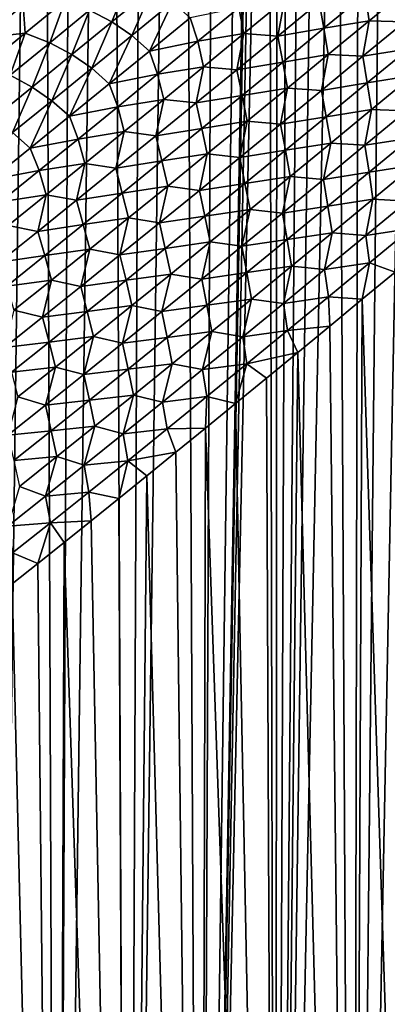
# Model space of a CAD drawing. Header units: metres. Extents: x -105 to 105, y -72 to 59.
# Tile 257 of 414: x -14 to -8, y -24 to -9. Entities that reach past the tile are written whole.
import ezdxf

# ---------------------------------------------------------------- set-up
doc = ezdxf.new("R2010")
doc.units = ezdxf.units.M
doc.layers.add('solid_509431_AD150_SW0001', color=7, linetype='CONTINUOUS')

msp = doc.modelspace()

# ---------------------------------------------------------------- linework, layer by layer
at = {"layer": 'solid_509431_AD150_SW0001'}
for points in [[(-13.547767, 16.25, -24.8365), (-13.30944, -45.799999, -25.0079), (-14.340265, -45.799999, -24.232124)], [(-14.054948, 16.25, -24.455999), (-13.547767, 16.25, -24.8365), (-14.340265, -45.799999, -24.232124)], [(-13.547767, 16.25, -24.8365), (-13.03026, 16.25, -25.202898), (-13.30944, -45.799999, -25.0079)], [(-12.502833, 16.25, -25.554899), (-12.236738, -45.799999, -25.724657), (-13.30944, -45.799999, -25.0079)], [(-13.03026, 16.25, -25.202898), (-12.502833, 16.25, -25.554899), (-13.30944, -45.799999, -25.0079)], [(-12.502833, 16.25, -25.554899), (-11.965919, 16.25, -25.89222), (-12.236738, -45.799999, -25.724657)], [(-11.419907, 16.25, -26.214613), (-11.125534, -45.799999, -26.380138), (-12.236738, -45.799999, -25.724657)], [(-11.965919, 16.25, -25.89222), (-11.419907, 16.25, -26.214613), (-12.236738, -45.799999, -25.724657)], [(-11.419907, 16.25, -26.214613), (-10.865212, 16.25, -26.521832), (-11.125534, -45.799999, -26.380138)], [(-10.865212, 16.25, -26.521832), (-10.30226, 16.25, -26.813643), (-11.125534, -45.799999, -26.380138)], [(-10.25, 5.5, -26.839743), (-11.125534, -45.799999, -26.380138), (-10.30226, 16.25, -26.813643)], [(-10.231697, 4.887735, -26.848845), (-11.125534, -45.799999, -26.380138), (-10.25, 5.5, -26.839743)], [(-10.231697, 4.887735, -26.848845), (-10.176605, 4.275583, -26.876118), (-11.125534, -45.799999, -26.380138)], [(-10.176605, 4.275583, -26.876118), (-10.084291, 3.66436, -26.921406), (-11.125534, -45.799999, -26.380138)], [(-10.084291, 3.66436, -26.921406), (-9.979326, -45.799999, -26.972284), (-11.125534, -45.799999, -26.380138)], [(-10.084291, 3.66436, -26.921406), (-9.954119, 3.055002, -26.984407), (-9.979326, -45.799999, -26.972284)], [(-9.954119, 3.055002, -26.984407), (-9.785185, 2.448335, -27.064659), (-9.979326, -45.799999, -26.972284)], [(-9.785185, 2.448335, -27.064659), (-9.576716, 1.84637, -27.161404), (-9.979326, -45.799999, -26.972284)], [(-9.576716, 1.84637, -27.161404), (-9.328009, 1.251381, -27.27351), (-9.979326, -45.799999, -26.972284)], [(-9.328009, 1.251381, -27.27351), (-9.038669, 0.666268, -27.399536), (-9.979326, -45.799999, -26.972284)], [(-9.038669, 0.666268, -27.399536), (-8.801719, -45.799999, -27.499229), (-9.979326, -45.799999, -26.972284)], [(-9.038669, 0.666268, -27.399536), (-8.708874, 0.09463, -27.537439), (-8.801719, -45.799999, -27.499229)], [(-8.708874, 0.09463, -27.537439), (-8.339521, -0.459436, -27.684847), (-8.801719, -45.799999, -27.499229)], [(-8.339521, -0.459436, -27.684847), (-7.932611, -0.991239, -27.838732), (-8.801719, -45.799999, -27.499229)], [(-7.932611, -0.991239, -27.838732), (-7.596418, -45.799999, -27.959316), (-8.801719, -45.799999, -27.499229)], [(-12.197012, -8.223332, 14.917726), (-12.81113, -8.726461, 14.64598), (-12.471024, -8.903244, 14.641709)], [(-12.197012, -8.223332, 14.917726), (-12.471024, -8.903244, 14.641709), (-11.854226, -8.398052, 14.915486)], [(-8.615634, -8.482615, 15.522595), (-8.550321, -8.887739, 15.471271), (-7.92067, -8.369164, 15.683352)], [(-7.92067, -8.369164, 15.683352), (-8.550321, -8.887739, 15.471271), (-8.010731, -8.902495, 15.590095)], [(-11.854226, -8.398052, 14.915486), (-12.471024, -8.903244, 14.641709), (-12.166223, -9.109426, 14.630843)], [(-11.854226, -8.398052, 14.915486), (-12.166223, -9.109426, 14.630843), (-11.54774, -8.602983, 14.90668)], [(-9.316578, -8.600804, 15.354296), (-9.245485, -9.000892, 15.294693), (-8.615634, -8.482615, 15.522595)], [(-8.615634, -8.482615, 15.522595), (-9.245485, -9.000892, 15.294693), (-8.550321, -8.887739, 15.471271)], [(-14.317367, -8.597484, 14.496009), (-14.435043, -9.145615, 14.231173), (-13.82505, -8.647716, 14.530574)], [(-13.82505, -8.647716, 14.530574), (-14.435043, -9.145615, 14.231173), (-13.791615, -9.073516, 14.355458)], [(-13.82505, -8.647716, 14.530574), (-13.791615, -9.073516, 14.355458), (-13.186416, -8.579037, 14.644193)], [(-13.186416, -8.579037, 14.644193), (-13.791615, -9.073516, 14.355458), (-13.419807, -9.223639, 14.355059)], [(-13.186416, -8.579037, 14.644193), (-13.419807, -9.223639, 14.355059), (-12.81113, -8.726461, 14.64598)], [(-11.54774, -8.602983, 14.90668), (-12.166223, -9.109426, 14.630843), (-11.899261, -9.347036, 14.611762)], [(-11.54774, -8.602983, 14.90668), (-11.899261, -9.347036, 14.611762), (-11.280214, -8.840265, 14.88973)], [(-11.280214, -8.840265, 14.88973), (-11.160616, -9.199145, 14.816447), (-10.540717, -8.69076, 15.079385)], [(-10.460225, -9.082307, 15.002114), (-10.540717, -8.69076, 15.079385), (-11.160616, -9.199145, 14.816447)], [(-9.84066, -8.573471, 15.250479), (-10.540717, -8.69076, 15.079385), (-10.460225, -9.082307, 15.002114)], [(-9.84066, -8.573471, 15.250479), (-10.460225, -9.082307, 15.002114), (-9.946575, -9.118625, 15.110739)], [(-9.84066, -8.573471, 15.250479), (-9.946575, -9.118625, 15.110739), (-9.316578, -8.600804, 15.354296)], [(-9.316578, -8.600804, 15.354296), (-9.946575, -9.118625, 15.110739), (-9.245485, -9.000892, 15.294693)], [(-12.81113, -8.726461, 14.64598), (-13.419807, -9.223639, 14.355059), (-13.082239, -9.402353, 14.348614)], [(-12.81113, -8.726461, 14.64598), (-13.082239, -9.402353, 14.348614), (-12.471024, -8.903244, 14.641709)], [(-11.280214, -8.840265, 14.88973), (-11.899261, -9.347036, 14.611762), (-11.160616, -9.199145, 14.816447)], [(-12.471024, -8.903244, 14.641709), (-13.082239, -9.402353, 14.348614), (-12.778998, -9.609669, 14.33559)], [(-12.471024, -8.903244, 14.641709), (-12.778998, -9.609669, 14.33559), (-12.166223, -9.109426, 14.630843)], [(-9.245485, -9.000892, 15.294693), (-9.175241, -9.401971, 15.240526), (-8.550321, -8.887739, 15.471271)], [(-8.550321, -8.887739, 15.471271), (-9.175241, -9.401971, 15.240526), (-8.646973, -9.426511, 15.366647)], [(-8.550321, -8.887739, 15.471271), (-8.646973, -9.426511, 15.366647), (-8.010731, -8.902495, 15.590095)], [(-8.010731, -8.902495, 15.590095), (-8.646973, -9.426511, 15.366647), (-7.949944, -9.311874, 15.551391)], [(-14.435043, -9.145615, 14.231173), (-14.391106, -9.561582, 14.047582), (-13.791615, -9.073516, 14.355458)], [(-13.791615, -9.073516, 14.355458), (-14.391106, -9.561582, 14.047582), (-14.022614, -9.714248, 14.044818)], [(-13.791615, -9.073516, 14.355458), (-14.022614, -9.714248, 14.044818), (-13.419807, -9.223639, 14.355059)], [(-12.166223, -9.109426, 14.630843), (-12.778998, -9.609669, 14.33559), (-12.512499, -9.8475, 14.314331)], [(-12.166223, -9.109426, 14.630843), (-12.512499, -9.8475, 14.314331), (-11.899261, -9.347036, 14.611762)], [(-10.460225, -9.082307, 15.002114), (-11.160616, -9.199145, 14.816447), (-11.074549, -9.585789, 14.734925)], [(-10.460225, -9.082307, 15.002114), (-11.074549, -9.585789, 14.734925), (-10.571304, -9.631183, 14.847906)], [(-10.460225, -9.082307, 15.002114), (-10.571304, -9.631183, 14.847906), (-9.946575, -9.118625, 15.110739)], [(-9.946575, -9.118625, 15.110739), (-10.571304, -9.631183, 14.847906), (-9.870341, -9.514382, 15.047832)], [(-9.946575, -9.118625, 15.110739), (-9.870341, -9.514382, 15.047832), (-9.245485, -9.000892, 15.294693)], [(-9.245485, -9.000892, 15.294693), (-9.870341, -9.514382, 15.047832), (-9.175241, -9.401971, 15.240526)], [(-13.419807, -9.223639, 14.355059), (-14.022614, -9.714248, 14.044818), (-13.687439, -9.894755, 14.036064)], [(-13.419807, -9.223639, 14.355059), (-13.687439, -9.894755, 14.036064), (-13.082239, -9.402353, 14.348614)], [(-11.899261, -9.347036, 14.611762), (-11.775001, -9.701706, 14.534348), (-11.160616, -9.199145, 14.816447)], [(-11.074549, -9.585789, 14.734925), (-11.160616, -9.199145, 14.816447), (-11.775001, -9.701706, 14.534348)], [(-13.082239, -9.402353, 14.348614), (-13.687439, -9.894755, 14.036064), (-13.385636, -10.10308, 14.020789)], [(-13.082239, -9.402353, 14.348614), (-13.385636, -10.10308, 14.020789), (-12.778998, -9.609669, 14.33559)], [(-11.899261, -9.347036, 14.611762), (-12.512499, -9.8475, 14.314331), (-11.775001, -9.701706, 14.534348)], [(-9.870341, -9.514382, 15.047832), (-9.795167, -9.911343, 14.991019), (-9.175241, -9.401971, 15.240526)], [(-9.175241, -9.401971, 15.240526), (-9.795167, -9.911343, 14.991019), (-9.278242, -9.945821, 15.123957)], [(-9.175241, -9.401971, 15.240526), (-9.278242, -9.945821, 15.123957), (-8.646973, -9.426511, 15.366647)], [(-8.646973, -9.426511, 15.366647), (-9.278242, -9.945821, 15.123957), (-8.581568, -9.832221, 15.326221)], [(-8.646973, -9.426511, 15.366647), (-8.581568, -9.832221, 15.326221), (-7.949944, -9.311874, 15.551391)], [(-7.949944, -9.311874, 15.551391), (-8.581568, -9.832221, 15.326221), (-7.889407, -9.721807, 15.518755)], [(-11.074549, -9.585789, 14.734925), (-11.775001, -9.701706, 14.534348), (-11.683287, -10.083316, 14.44879)], [(-11.074549, -9.585789, 14.734925), (-11.683287, -10.083316, 14.44879), (-11.190431, -10.137868, 14.565677)], [(-11.074549, -9.585789, 14.734925), (-11.190431, -10.137868, 14.565677), (-10.571304, -9.631183, 14.847906)], [(-10.571304, -9.631183, 14.847906), (-10.489908, -10.022517, 14.781898), (-9.870341, -9.514382, 15.047832)], [(-9.870341, -9.514382, 15.047832), (-10.489908, -10.022517, 14.781898), (-9.795167, -9.911343, 14.991019)], [(-14.022614, -9.714248, 14.044818), (-14.286158, -10.379801, 13.703924), (-13.687439, -9.894755, 14.036064)], [(-12.778998, -9.609669, 14.33559), (-13.385636, -10.10308, 14.020789), (-13.119494, -10.341026, 13.997308)], [(-12.778998, -9.609669, 14.33559), (-13.119494, -10.341026, 13.997308), (-12.512499, -9.8475, 14.314331)], [(-12.512499, -9.8475, 14.314331), (-12.383482, -10.197825, 14.232962), (-11.775001, -9.701706, 14.534348)], [(-11.683287, -10.083316, 14.44879), (-11.775001, -9.701706, 14.534348), (-12.383482, -10.197825, 14.232962)], [(-10.571304, -9.631183, 14.847906), (-11.190431, -10.137868, 14.565677), (-10.489908, -10.022517, 14.781898)], [(-8.581568, -9.832221, 15.326221), (-8.51665, -10.23872, 15.292505), (-7.889407, -9.721807, 15.518755)], [(-7.889407, -9.721807, 15.518755), (-8.51665, -10.23872, 15.292505), (-7.983273, -10.25948, 15.43856)], [(-12.512499, -9.8475, 14.314331), (-13.119494, -10.341026, 13.997308), (-12.383482, -10.197825, 14.232962)], [(-9.278242, -9.945821, 15.123957), (-9.208265, -10.34784, 15.081999), (-8.581568, -9.832221, 15.326221)], [(-8.581568, -9.832221, 15.326221), (-9.208265, -10.34784, 15.081999), (-8.51665, -10.23872, 15.292505)], [(-13.687439, -9.894755, 14.036064), (-14.286158, -10.379801, 13.703924), (-13.985666, -10.589008, 13.686312)], [(-13.687439, -9.894755, 14.036064), (-13.985666, -10.589008, 13.686312), (-13.385636, -10.10308, 14.020789)], [(-11.190431, -10.137868, 14.565677), (-11.103854, -10.524704, 14.496771), (-10.489908, -10.022517, 14.781898)], [(-10.489908, -10.022517, 14.781898), (-11.103854, -10.524704, 14.496771), (-10.409807, -10.415297, 14.722636)], [(-10.489908, -10.022517, 14.781898), (-10.409807, -10.415297, 14.722636), (-9.795167, -9.911343, 14.991019)], [(-9.795167, -9.911343, 14.991019), (-10.409807, -10.415297, 14.722636), (-9.904261, -10.459873, 14.86191)], [(-9.795167, -9.911343, 14.991019), (-9.904261, -10.459873, 14.86191), (-9.278242, -9.945821, 15.123957)], [(-9.278242, -9.945821, 15.123957), (-9.904261, -10.459873, 14.86191), (-9.208265, -10.34784, 15.081999)], [(-13.385636, -10.10308, 14.020789), (-13.985666, -10.589008, 13.686312), (-13.719779, -10.82696, 13.660568)], [(-13.385636, -10.10308, 14.020789), (-13.719779, -10.82696, 13.660568), (-13.119494, -10.341026, 13.997308)], [(-11.683287, -10.083316, 14.44879), (-12.383482, -10.197825, 14.232962), (-12.286053, -10.57429, 14.143588)], [(-11.683287, -10.083316, 14.44879), (-12.286053, -10.57429, 14.143588), (-11.803577, -10.638065, 14.263925)], [(-11.683287, -10.083316, 14.44879), (-11.803577, -10.638065, 14.263925), (-11.190431, -10.137868, 14.565677)], [(-11.190431, -10.137868, 14.565677), (-11.803577, -10.638065, 14.263925), (-11.103854, -10.524704, 14.496771)], [(-13.119494, -10.341026, 13.997308), (-13.719779, -10.82696, 13.660568), (-12.985629, -10.686882, 13.912166)], [(-13.119494, -10.341026, 13.997308), (-12.985629, -10.686882, 13.912166), (-12.383482, -10.197825, 14.232962)], [(-12.286053, -10.57429, 14.143588), (-12.383482, -10.197825, 14.232962), (-12.985629, -10.686882, 13.912166)], [(-9.208265, -10.34784, 15.081999), (-9.139041, -10.750914, 15.047391), (-8.51665, -10.23872, 15.292505)], [(-8.51665, -10.23872, 15.292505), (-9.139041, -10.750914, 15.047391), (-8.617859, -10.782496, 15.202361)], [(-8.51665, -10.23872, 15.292505), (-8.617859, -10.782496, 15.202361), (-7.983273, -10.25948, 15.43856)], [(-7.983273, -10.25948, 15.43856), (-8.617859, -10.782496, 15.202361), (-7.924428, -10.671696, 15.419024)], [(-11.103854, -10.524704, 14.496771), (-11.018832, -10.913262, 14.435258), (-10.409807, -10.415297, 14.722636)], [(-10.409807, -10.415297, 14.722636), (-11.018832, -10.913262, 14.435258), (-10.524714, -10.96809, 14.580384)], [(-10.409807, -10.415297, 14.722636), (-10.524714, -10.96809, 14.580384), (-9.904261, -10.459873, 14.86191)], [(-9.904261, -10.459873, 14.86191), (-10.524714, -10.96809, 14.580384), (-9.829766, -10.858193, 14.818611)], [(-9.904261, -10.459873, 14.86191), (-9.829766, -10.858193, 14.818611), (-9.208265, -10.34784, 15.081999)], [(-9.208265, -10.34784, 15.081999), (-9.829766, -10.858193, 14.818611), (-9.139041, -10.750914, 15.047391)], [(-13.985666, -10.589008, 13.686312), (-14.312854, -11.304605, 13.303994), (-13.719779, -10.82696, 13.660568)], [(-12.286053, -10.57429, 14.143588), (-12.985629, -10.686882, 13.912166), (-12.882419, -11.058101, 13.819201)], [(-12.286053, -10.57429, 14.143588), (-12.882419, -11.058101, 13.819201), (-12.41032, -11.13115, 13.942527)], [(-12.286053, -10.57429, 14.143588), (-12.41032, -11.13115, 13.942527), (-11.803577, -10.638065, 14.263925)], [(-11.803577, -10.638065, 14.263925), (-12.41032, -11.13115, 13.942527), (-11.711802, -11.020345, 14.192329)], [(-11.803577, -10.638065, 14.263925), (-11.711802, -11.020345, 14.192329), (-11.103854, -10.524704, 14.496771)], [(-11.103854, -10.524704, 14.496771), (-11.711802, -11.020345, 14.192329), (-11.018832, -10.913262, 14.435258)], [(-13.719779, -10.82696, 13.660568), (-13.580977, -11.168226, 13.571843), (-12.985629, -10.686882, 13.912166)], [(-12.882419, -11.058101, 13.819201), (-12.985629, -10.686882, 13.912166), (-13.580977, -11.168226, 13.571843)], [(-9.829766, -10.858193, 14.818611), (-9.75631, -11.257867, 14.78329), (-9.139041, -10.750914, 15.047391)], [(-9.139041, -10.750914, 15.047391), (-9.75631, -11.257867, 14.78329), (-9.247422, -11.300502, 14.946669)], [(-9.139041, -10.750914, 15.047391), (-9.247422, -11.300502, 14.946669), (-8.617859, -10.782496, 15.202361)], [(-8.617859, -10.782496, 15.202361), (-9.247422, -11.300502, 14.946669), (-8.55505, -11.191709, 15.182998)], [(-8.617859, -10.782496, 15.202361), (-8.55505, -11.191709, 15.182998), (-7.924428, -10.671696, 15.419024)], [(-7.924428, -10.671696, 15.419024), (-8.55505, -11.191709, 15.182998), (-7.867442, -11.085934, 15.406849)], [(-13.719779, -10.82696, 13.660568), (-14.312854, -11.304605, 13.303994), (-13.580977, -11.168226, 13.571843)], [(-11.711802, -11.020345, 14.192329), (-11.621869, -11.404659, 14.128762), (-11.018832, -10.913262, 14.435258)], [(-11.018832, -10.913262, 14.435258), (-11.621869, -11.404659, 14.128762), (-11.139239, -11.469883, 14.279251)], [(-11.018832, -10.913262, 14.435258), (-11.139239, -11.469883, 14.279251), (-10.524714, -10.96809, 14.580384)], [(-10.524714, -10.96809, 14.580384), (-10.445757, -11.362724, 14.535932), (-9.829766, -10.858193, 14.818611)], [(-9.829766, -10.858193, 14.818611), (-10.445757, -11.362724, 14.535932), (-9.75631, -11.257867, 14.78329)], [(-12.882419, -11.058101, 13.819201), (-13.580977, -11.168226, 13.571843), (-13.471926, -11.534101, 13.475519)], [(-12.882419, -11.058101, 13.819201), (-13.471926, -11.534101, 13.475519), (-13.010201, -11.616472, 13.601365)], [(-12.882419, -11.058101, 13.819201), (-13.010201, -11.616472, 13.601365), (-12.41032, -11.13115, 13.942527)], [(-12.41032, -11.13115, 13.942527), (-12.313334, -11.508829, 13.868451), (-11.711802, -11.020345, 14.192329)], [(-11.711802, -11.020345, 14.192329), (-12.313334, -11.508829, 13.868451), (-11.621869, -11.404659, 14.128762)], [(-10.524714, -10.96809, 14.580384), (-11.139239, -11.469883, 14.279251), (-10.445757, -11.362724, 14.535932)], [(-8.55505, -11.191709, 15.182998), (-8.49436, -11.603212, 15.171576), (-7.867442, -11.085934, 15.406849)], [(-7.867442, -11.085934, 15.406849), (-8.49436, -11.603212, 15.171576), (-7.968395, -11.631197, 15.345954)], [(-14.312854, -11.304605, 13.303994), (-14.16903, -11.641166, 13.211883), (-13.580977, -11.168226, 13.571843)], [(-13.471926, -11.534101, 13.475519), (-13.580977, -11.168226, 13.571843), (-14.16903, -11.641166, 13.211883)], [(-12.41032, -11.13115, 13.942527), (-13.010201, -11.616472, 13.601365), (-12.313334, -11.508829, 13.868451)], [(-9.247422, -11.300502, 14.946669), (-9.180777, -11.706785, 14.927652), (-8.55505, -11.191709, 15.182998)], [(-8.55505, -11.191709, 15.182998), (-9.180777, -11.706785, 14.927652), (-8.49436, -11.603212, 15.171576)], [(-11.139239, -11.469883, 14.279251), (-11.055882, -11.86086, 14.233829), (-10.445757, -11.362724, 14.535932)], [(-10.445757, -11.362724, 14.535932), (-11.055882, -11.86086, 14.233829), (-10.368153, -11.759042, 14.500074)], [(-10.445757, -11.362724, 14.535932), (-10.368153, -11.759042, 14.500074), (-9.75631, -11.257867, 14.78329)], [(-9.75631, -11.257867, 14.78329), (-10.368153, -11.759042, 14.500074), (-9.871675, -11.812956, 14.671349)], [(-9.75631, -11.257867, 14.78329), (-9.871675, -11.812956, 14.671349), (-9.247422, -11.300502, 14.946669)], [(-9.247422, -11.300502, 14.946669), (-9.871675, -11.812956, 14.671349), (-9.180777, -11.706785, 14.927652)], [(-13.471926, -11.534101, 13.475519), (-14.16903, -11.641166, 13.211883), (-14.05408, -12.001607, 13.112435)], [(-13.471926, -11.534101, 13.475519), (-14.05408, -12.001607, 13.112435), (-13.602723, -12.093338, 13.240325)], [(-13.471926, -11.534101, 13.475519), (-13.602723, -12.093338, 13.240325), (-13.010201, -11.616472, 13.601365)], [(-13.010201, -11.616472, 13.601365), (-12.907996, -11.989514, 13.525019), (-12.313334, -11.508829, 13.868451)], [(-12.313334, -11.508829, 13.868451), (-12.907996, -11.989514, 13.525019), (-12.218508, -11.888886, 13.803027)], [(-12.313334, -11.508829, 13.868451), (-12.218508, -11.888886, 13.803027), (-11.621869, -11.404659, 14.128762)], [(-11.621869, -11.404659, 14.128762), (-12.218508, -11.888886, 13.803027), (-11.747437, -11.964643, 13.958377)], [(-11.621869, -11.404659, 14.128762), (-11.747437, -11.964643, 13.958377), (-11.139239, -11.469883, 14.279251)], [(-11.139239, -11.469883, 14.279251), (-11.747437, -11.964643, 13.958377), (-11.055882, -11.86086, 14.233829)], [(-13.010201, -11.616472, 13.601365), (-13.602723, -12.093338, 13.240325), (-12.907996, -11.989514, 13.525019)], [(-9.180777, -11.706785, 14.927652), (-9.11653, -12.115664, 14.91715), (-8.49436, -11.603212, 15.171576)], [(-8.49436, -11.603212, 15.171576), (-9.11653, -12.115664, 14.91715), (-8.603693, -12.155564, 15.102097)], [(-8.49436, -11.603212, 15.171576), (-8.603693, -12.155564, 15.102097), (-7.968395, -11.631197, 15.345954)], [(-7.968395, -11.631197, 15.345954), (-8.603693, -12.155564, 15.102097), (-7.914368, -12.049123, 15.350617)], [(-11.055882, -11.86086, 14.233829), (-10.97422, -12.253882, 14.197607), (-10.368153, -11.759042, 14.500074)], [(-10.368153, -11.759042, 14.500074), (-10.97422, -12.253882, 14.197607), (-10.490282, -12.319303, 14.376253)], [(-10.368153, -11.759042, 14.500074), (-10.490282, -12.319303, 14.376253), (-9.871675, -11.812956, 14.671349)], [(-9.871675, -11.812956, 14.671349), (-10.490282, -12.319303, 14.376253), (-9.801323, -12.216409, 14.652847)], [(-9.871675, -11.812956, 14.671349), (-9.801323, -12.216409, 14.652847), (-9.180777, -11.706785, 14.927652)], [(-9.180777, -11.706785, 14.927652), (-9.801323, -12.216409, 14.652847), (-9.11653, -12.115664, 14.91715)], [(-13.602723, -12.093338, 13.240325), (-13.495304, -12.461716, 13.161921), (-12.907996, -11.989514, 13.525019)], [(-12.907996, -11.989514, 13.525019), (-13.495304, -12.461716, 13.161921), (-12.808302, -12.36531, 13.457934)], [(-12.907996, -11.989514, 13.525019), (-12.808302, -12.36531, 13.457934), (-12.218508, -11.888886, 13.803027)], [(-12.218508, -11.888886, 13.803027), (-12.808302, -12.36531, 13.457934), (-12.348863, -12.451735, 13.617633)], [(-12.218508, -11.888886, 13.803027), (-12.348863, -12.451735, 13.617633), (-11.747437, -11.964643, 13.958377)], [(-11.747437, -11.964643, 13.958377), (-12.348863, -12.451735, 13.617633), (-11.65975, -12.352008, 13.912166)], [(-11.747437, -11.964643, 13.958377), (-11.65975, -12.352008, 13.912166), (-11.055882, -11.86086, 14.233829)], [(-11.055882, -11.86086, 14.233829), (-11.65975, -12.352008, 13.912166), (-10.97422, -12.253882, 14.197607)], [(-14.05408, -12.001607, 13.112435), (-14.187353, -12.561015, 12.859304), (-13.602723, -12.093338, 13.240325)], [(-13.602723, -12.093338, 13.240325), (-14.187353, -12.561015, 12.859304), (-13.495304, -12.461716, 13.161921)], [(-9.801323, -12.216409, 14.652847), (-9.733679, -12.622787, 14.643421), (-9.11653, -12.115664, 14.91715)], [(-9.11653, -12.115664, 14.91715), (-9.733679, -12.622787, 14.643421), (-9.234152, -12.674911, 14.838397)], [(-9.11653, -12.115664, 14.91715), (-9.234152, -12.674911, 14.838397), (-8.603693, -12.155564, 15.102097)], [(-8.603693, -12.155564, 15.102097), (-8.546525, -12.571362, 15.108709), (-7.914368, -12.049123, 15.350617)], [(-7.914368, -12.049123, 15.350617), (-8.546525, -12.571362, 15.108709), (-8.155355, -12.711298, 15.255585)], [(-11.65975, -12.352008, 13.912166), (-11.574126, -12.741811, 13.875747), (-10.97422, -12.253882, 14.197607)], [(-10.97422, -12.253882, 14.197607), (-11.574126, -12.741811, 13.875747), (-11.102873, -12.818961, 14.06123)], [(-10.97422, -12.253882, 14.197607), (-11.102873, -12.818961, 14.06123), (-10.490282, -12.319303, 14.376253)], [(-10.490282, -12.319303, 14.376253), (-10.416366, -12.72004, 14.358427), (-9.801323, -12.216409, 14.652847)], [(-9.801323, -12.216409, 14.652847), (-10.416366, -12.72004, 14.358427), (-9.733679, -12.622787, 14.643421)], [(-8.603693, -12.155564, 15.102097), (-9.234152, -12.674911, 14.838397), (-8.546525, -12.571362, 15.108709)], [(-13.495304, -12.461716, 13.161921), (-13.390772, -12.833257, 13.093371), (-12.808302, -12.36531, 13.457934)], [(-12.808302, -12.36531, 13.457934), (-13.390772, -12.833257, 13.093371), (-12.943043, -12.93048, 13.256891)], [(-12.808302, -12.36531, 13.457934), (-12.943043, -12.93048, 13.256891), (-12.348863, -12.451735, 13.617633)], [(-12.348863, -12.451735, 13.617633), (-12.256927, -12.835542, 13.570808), (-11.65975, -12.352008, 13.912166)], [(-11.65975, -12.352008, 13.912166), (-12.256927, -12.835542, 13.570808), (-11.574126, -12.741811, 13.875747)], [(-10.490282, -12.319303, 14.376253), (-11.102873, -12.818961, 14.06123), (-10.416366, -12.72004, 14.358427)], [(-14.187353, -12.561015, 12.859304), (-14.074726, -12.924711, 12.779053), (-13.495304, -12.461716, 13.161921)], [(-13.495304, -12.461716, 13.161921), (-14.074726, -12.924711, 12.779053), (-13.390772, -12.833257, 13.093371)], [(-12.348863, -12.451735, 13.617633), (-12.943043, -12.93048, 13.256891), (-12.256927, -12.835542, 13.570808)], [(-9.234152, -12.674911, 14.838397), (-9.17405, -13.088757, 14.847106), (-8.546525, -12.571362, 15.108709)], [(-8.546525, -12.571362, 15.108709), (-9.17405, -13.088757, 14.847106), (-8.658534, -13.127205, 15.057975)], [(-8.546525, -12.571362, 15.108709), (-8.658534, -13.127205, 15.057975), (-8.155355, -12.711298, 15.255585)], [(-11.102873, -12.818961, 14.06123), (-11.025543, -13.217113, 14.044228), (-10.416366, -12.72004, 14.358427)], [(-10.416366, -12.72004, 14.358427), (-11.025543, -13.217113, 14.044228), (-10.34549, -13.124063, 14.350224)], [(-10.416366, -12.72004, 14.358427), (-10.34549, -13.124063, 14.350224), (-9.733679, -12.622787, 14.643421)], [(-9.733679, -12.622787, 14.643421), (-10.34549, -13.124063, 14.350224), (-9.859477, -13.188718, 14.55468)], [(-9.733679, -12.622787, 14.643421), (-9.859477, -13.188718, 14.55468), (-9.234152, -12.674911, 14.838397)], [(-9.234152, -12.674911, 14.838397), (-9.859477, -13.188718, 14.55468), (-9.17405, -13.088757, 14.847106)], [(-8.155355, -12.711298, 15.255585), (-8.658534, -13.127205, 15.057975), (-7.596418, -45.799999, 15.459316)], [(-14.074726, -12.924711, 12.779053), (-13.965393, -13.292015, 12.709232), (-13.390772, -12.833257, 13.093371)], [(-13.390772, -12.833257, 13.093371), (-13.965393, -13.292015, 12.709232), (-13.529456, -13.400163, 12.87603)], [(-13.390772, -12.833257, 13.093371), (-13.529456, -13.400163, 12.87603), (-12.943043, -12.93048, 13.256891)], [(-12.943043, -12.93048, 13.256891), (-12.846944, -13.310799, 13.209624), (-12.256927, -12.835542, 13.570808)], [(-12.256927, -12.835542, 13.570808), (-12.846944, -13.310799, 13.209624), (-12.167449, -13.222214, 13.53435)], [(-12.256927, -12.835542, 13.570808), (-12.167449, -13.222214, 13.53435), (-11.574126, -12.741811, 13.875747)], [(-11.574126, -12.741811, 13.875747), (-12.167449, -13.222214, 13.53435), (-11.709035, -13.311319, 13.726117)], [(-11.574126, -12.741811, 13.875747), (-11.709035, -13.311319, 13.726117), (-11.102873, -12.818961, 14.06123)], [(-11.102873, -12.818961, 14.06123), (-11.709035, -13.311319, 13.726117), (-11.025543, -13.217113, 14.044228)], [(-12.943043, -12.93048, 13.256891), (-13.529456, -13.400163, 12.87603), (-12.846944, -13.310799, 13.209624)], [(-11.025543, -13.217113, 14.044228), (-10.951613, -13.618941, 14.037382), (-10.34549, -13.124063, 14.350224)], [(-10.34549, -13.124063, 14.350224), (-10.951613, -13.618941, 14.037382), (-10.479334, -13.696442, 14.250751)], [(-10.34549, -13.124063, 14.350224), (-10.479334, -13.696442, 14.250751), (-9.859477, -13.188718, 14.55468)], [(-9.859477, -13.188718, 14.55468), (-10.479334, -13.696442, 14.250751), (-9.796659, -13.60081, 14.565617)], [(-9.859477, -13.188718, 14.55468), (-9.796659, -13.60081, 14.565617), (-9.17405, -13.088757, 14.847106)], [(-9.17405, -13.088757, 14.847106), (-9.796659, -13.60081, 14.565617), (-9.153536, -13.535583, 14.850066)], [(-9.17405, -13.088757, 14.847106), (-9.153536, -13.535583, 14.850066), (-8.658534, -13.127205, 15.057975)], [(-8.658534, -13.127205, 15.057975), (-9.153536, -13.535583, 14.850066), (-8.801719, -45.799999, 14.999229)], [(-8.658534, -13.127205, 15.057975), (-8.801719, -45.799999, 14.999229), (-7.596418, -45.799999, 15.459316)], [(-13.965393, -13.292015, 12.709232), (-14.107533, -13.860021, 12.474938), (-13.529456, -13.400163, 12.87603)], [(-13.529456, -13.400163, 12.87603), (-13.429292, -13.777073, 12.828483), (-12.846944, -13.310799, 13.209624)], [(-12.846944, -13.310799, 13.209624), (-13.429292, -13.777073, 12.828483), (-12.753732, -13.694439, 13.173278)], [(-12.846944, -13.310799, 13.209624), (-12.753732, -13.694439, 13.173278), (-12.167449, -13.222214, 13.53435)], [(-12.167449, -13.222214, 13.53435), (-12.753732, -13.694439, 13.173278), (-12.308317, -13.795726, 13.370754)], [(-12.167449, -13.222214, 13.53435), (-12.308317, -13.795726, 13.370754), (-11.709035, -13.311319, 13.726117)], [(-11.709035, -13.311319, 13.726117), (-12.308317, -13.795726, 13.370754), (-11.628453, -13.707032, 13.710078)], [(-11.709035, -13.311319, 13.726117), (-11.628453, -13.707032, 13.710078), (-11.025543, -13.217113, 14.044228)], [(-11.025543, -13.217113, 14.044228), (-11.628453, -13.707032, 13.710078), (-10.951613, -13.618941, 14.037382)], [(-13.529456, -13.400163, 12.87603), (-14.107533, -13.860021, 12.474938), (-13.429292, -13.777073, 12.828483)], [(-11.628453, -13.707032, 13.710078), (-11.551661, -14.106842, 13.704711), (-10.951613, -13.618941, 14.037382)], [(-10.951613, -13.618941, 14.037382), (-11.551661, -14.106842, 13.704711), (-11.093349, -14.197505, 13.926406)], [(-10.951613, -13.618941, 14.037382), (-11.093349, -14.197505, 13.926406), (-10.479334, -13.696442, 14.250751)], [(-10.479334, -13.696442, 14.250751), (-10.414031, -14.106997, 14.264033), (-9.796659, -13.60081, 14.565617)], [(-9.796659, -13.60081, 14.565617), (-10.414031, -14.106997, 14.264033), (-9.640151, -13.936336, 14.632229)], [(-9.796659, -13.60081, 14.565617), (-9.640151, -13.936336, 14.632229), (-9.153536, -13.535583, 14.850066)], [(-9.153536, -13.535583, 14.850066), (-9.640151, -13.936336, 14.632229), (-8.801719, -45.799999, 14.999229)], [(-14.107533, -13.860021, 12.474938), (-14.003411, -14.23362, 12.427266), (-13.429292, -13.777073, 12.828483)], [(-13.429292, -13.777073, 12.828483), (-14.003411, -14.23362, 12.427266), (-13.332471, -14.157799, 12.79239)], [(-13.429292, -13.777073, 12.828483), (-13.332471, -14.157799, 12.79239), (-12.753732, -13.694439, 13.173278)], [(-12.753732, -13.694439, 13.173278), (-13.332471, -14.157799, 12.79239), (-12.900228, -14.27149, 12.99498)], [(-12.753732, -13.694439, 13.173278), (-12.900228, -14.27149, 12.99498), (-12.308317, -13.795726, 13.370754)], [(-12.308317, -13.795726, 13.370754), (-12.224659, -14.189161, 13.355803), (-11.628453, -13.707032, 13.710078)], [(-11.628453, -13.707032, 13.710078), (-12.224659, -14.189161, 13.355803), (-11.551661, -14.106842, 13.704711)], [(-10.479334, -13.696442, 14.250751), (-11.093349, -14.197505, 13.926406), (-10.414031, -14.106997, 14.264033)], [(-12.308317, -13.795726, 13.370754), (-12.900228, -14.27149, 12.99498), (-12.224659, -14.189161, 13.355803)], [(-10.414031, -14.106997, 14.264033), (-10.117996, -14.328907, 14.40493), (-9.640151, -13.936336, 14.632229)], [(-9.640151, -13.936336, 14.632229), (-10.117996, -14.328907, 14.40493), (-9.979326, -45.799999, 14.472284)], [(-9.640151, -13.936336, 14.632229), (-9.979326, -45.799999, 14.472284), (-8.801719, -45.799999, 14.999229)], [(-14.003411, -14.23362, 12.427266), (-13.90312, -14.611562, 12.391556), (-13.332471, -14.157799, 12.79239)], [(-13.332471, -14.157799, 12.79239), (-13.90312, -14.611562, 12.391556), (-13.484226, -14.737879, 12.598633)], [(-13.332471, -14.157799, 12.79239), (-13.484226, -14.737879, 12.598633), (-12.900228, -14.27149, 12.99498)], [(-12.900228, -14.27149, 12.99498), (-12.813679, -14.662827, 12.981227), (-12.224659, -14.189161, 13.355803)], [(-12.224659, -14.189161, 13.355803), (-12.813679, -14.662827, 12.981227), (-12.145205, -14.587147, 13.352021)], [(-12.224659, -14.189161, 13.355803), (-12.145205, -14.587147, 13.352021), (-11.551661, -14.106842, 13.704711)], [(-11.551661, -14.106842, 13.704711), (-12.145205, -14.587147, 13.352021), (-11.701112, -14.691296, 13.581428)], [(-11.551661, -14.106842, 13.704711), (-11.701112, -14.691296, 13.581428), (-11.093349, -14.197505, 13.926406)], [(-11.093349, -14.197505, 13.926406), (-11.701112, -14.691296, 13.581428), (-11.025805, -14.606757, 13.942134)], [(-11.093349, -14.197505, 13.926406), (-11.025805, -14.606757, 13.942134), (-10.414031, -14.106997, 14.264033)], [(-10.414031, -14.106997, 14.264033), (-11.025805, -14.606757, 13.942134), (-10.586881, -14.713166, 14.16857)], [(-10.414031, -14.106997, 14.264033), (-10.586881, -14.713166, 14.16857), (-10.117996, -14.328907, 14.40493)], [(-12.900228, -14.27149, 12.99498), (-13.484226, -14.737879, 12.598633), (-12.813679, -14.662827, 12.981227)], [(-10.117996, -14.328907, 14.40493), (-10.586881, -14.713166, 14.16857), (-9.979326, -45.799999, 14.472284)], [(-13.90312, -14.611562, 12.391556), (-14.059724, -15.194117, 12.181565), (-13.484226, -14.737879, 12.598633)], [(-13.484226, -14.737879, 12.598633), (-13.394986, -15.127314, 12.586172), (-12.813679, -14.662827, 12.981227)], [(-12.813679, -14.662827, 12.981227), (-13.394986, -15.127314, 12.586172), (-12.731779, -15.059199, 12.979115)], [(-12.813679, -14.662827, 12.981227), (-12.731779, -15.059199, 12.979115), (-12.145205, -14.587147, 13.352021)], [(-12.145205, -14.587147, 13.352021), (-12.731779, -15.059199, 12.979115), (-12.302165, -15.177159, 13.21559)], [(-12.145205, -14.587147, 13.352021), (-12.302165, -15.177159, 13.21559), (-11.701112, -14.691296, 13.581428)], [(-11.701112, -14.691296, 13.581428), (-11.631584, -15.099498, 13.599678), (-11.025805, -14.606757, 13.942134)], [(-11.025805, -14.606757, 13.942134), (-11.631584, -15.099498, 13.599678), (-11.046526, -15.088743, 13.923603)], [(-11.025805, -14.606757, 13.942134), (-11.046526, -15.088743, 13.923603), (-10.586881, -14.713166, 14.16857)], [(-13.484226, -14.737879, 12.598633), (-14.059724, -15.194117, 12.181565), (-13.394986, -15.127314, 12.586172)], [(-11.701112, -14.691296, 13.581428), (-12.302165, -15.177159, 13.21559), (-11.631584, -15.099498, 13.599678)], [(-10.586881, -14.713166, 14.16857), (-11.046526, -15.088743, 13.923603), (-9.979326, -45.799999, 14.472284)], [(-14.059724, -15.194117, 12.181565), (-13.968008, -15.581861, 12.170467), (-13.394986, -15.127314, 12.586172)], [(-13.394986, -15.127314, 12.586172), (-13.968008, -15.581861, 12.170467), (-13.310871, -15.522304, 12.585798)], [(-13.394986, -15.127314, 12.586172), (-13.310871, -15.522304, 12.585798), (-12.731779, -15.059199, 12.979115)], [(-12.731779, -15.059199, 12.979115), (-13.310871, -15.522304, 12.585798), (-12.89601, -15.654404, 12.82866)], [(-12.731779, -15.059199, 12.979115), (-12.89601, -15.654404, 12.82866), (-12.302165, -15.177159, 13.21559)], [(-12.302165, -15.177159, 13.21559), (-12.230928, -15.584587, 13.236419), (-11.631584, -15.099498, 13.599678)], [(-11.631584, -15.099498, 13.599678), (-12.230928, -15.584587, 13.236419), (-11.496766, -15.455462, 13.670451)], [(-11.631584, -15.099498, 13.599678), (-11.496766, -15.455462, 13.670451), (-11.046526, -15.088743, 13.923603)], [(-11.046526, -15.088743, 13.923603), (-11.496766, -15.455462, 13.670451), (-11.125534, -45.799999, 13.880138)], [(-11.046526, -15.088743, 13.923603), (-11.125534, -45.799999, 13.880138), (-9.979326, -45.799999, 14.472284)], [(-12.302165, -15.177159, 13.21559), (-12.89601, -15.654404, 12.82866), (-12.230928, -15.584587, 13.236419)], [(-13.968008, -15.581861, 12.170467), (-13.881925, -15.975716, 12.171875), (-13.310871, -15.522304, 12.585798)], [(-13.310871, -15.522304, 12.585798), (-13.881925, -15.975716, 12.171875), (-13.482101, -16.122286, 12.420403)], [(-13.310871, -15.522304, 12.585798), (-13.482101, -16.122286, 12.420403), (-12.89601, -15.654404, 12.82866)], [(-12.89601, -15.654404, 12.82866), (-12.823358, -16.06135, 12.852096), (-12.230928, -15.584587, 13.236419)], [(-12.230928, -15.584587, 13.236419), (-12.823358, -16.06135, 12.852096), (-12.368413, -16.161581, 13.141296)], [(-12.230928, -15.584587, 13.236419), (-12.368413, -16.161581, 13.141296), (-11.937455, -15.813151, 13.409531)], [(-12.230928, -15.584587, 13.236419), (-11.937455, -15.813151, 13.409531), (-11.496766, -15.455462, 13.670451)], [(-11.496766, -15.455462, 13.670451), (-11.937455, -15.813151, 13.409531), (-11.125534, -45.799999, 13.880138)], [(-12.89601, -15.654404, 12.82866), (-13.482101, -16.122286, 12.420403), (-12.823358, -16.06135, 12.852096)], [(-11.937455, -15.813151, 13.409531), (-12.368413, -16.161581, 13.141296), (-12.236738, -45.799999, 13.224657)], [(-11.937455, -15.813151, 13.409531), (-12.236738, -45.799999, 13.224657), (-11.125534, -45.799999, 13.880138)], [(-13.881925, -15.975716, 12.171875), (-14.059845, -16.580009, 11.990586), (-13.482101, -16.122286, 12.420403)], [(-13.482101, -16.122286, 12.420403), (-14.059845, -16.580009, 11.990586), (-13.408341, -16.52906, 12.446442)], [(-13.482101, -16.122286, 12.420403), (-13.408341, -16.52906, 12.446442), (-12.823358, -16.06135, 12.852096)], [(-12.823358, -16.06135, 12.852096), (-13.408341, -16.52906, 12.446442), (-12.78955, -16.500671, 12.866156)], [(-12.823358, -16.06135, 12.852096), (-12.78955, -16.500671, 12.866156), (-12.368413, -16.161581, 13.141296)], [(-12.368413, -16.161581, 13.141296), (-12.78955, -16.500671, 12.866156), (-12.236738, -45.799999, 13.224657)], [(-14.059845, -16.580009, 11.990586), (-13.985306, -16.986946, 12.019191), (-13.408341, -16.52906, 12.446442)], [(-13.408341, -16.52906, 12.446442), (-13.985306, -16.986946, 12.019191), (-13.60204, -17.150328, 12.29682)], [(-13.408341, -16.52906, 12.446442), (-13.60204, -17.150328, 12.29682), (-13.20077, -16.830263, 12.584534)], [(-13.408341, -16.52906, 12.446442), (-13.20077, -16.830263, 12.584534), (-12.78955, -16.500671, 12.866156)], [(-12.78955, -16.500671, 12.866156), (-13.20077, -16.830263, 12.584534), (-12.236738, -45.799999, 13.224657)], [(-13.20077, -16.830263, 12.584534), (-13.60204, -17.150328, 12.29682), (-13.30944, -45.799999, 12.5079)], [(-13.20077, -16.830263, 12.584534), (-13.30944, -45.799999, 12.5079), (-12.236738, -45.799999, 13.224657)], [(-13.985306, -16.986946, 12.019191), (-13.993264, -17.46073, 12.003453), (-13.60204, -17.150328, 12.29682)], [(-13.60204, -17.150328, 12.29682), (-13.993264, -17.46073, 12.003453), (-13.30944, -45.799999, 12.5079)], [(-13.993264, -17.46073, 12.003453), (-14.340265, -45.799999, 11.732124), (-13.30944, -45.799999, 12.5079)]]:
    msp.add_3dface(points, dxfattribs=at)

doc.saveas('drawing.dxf')
